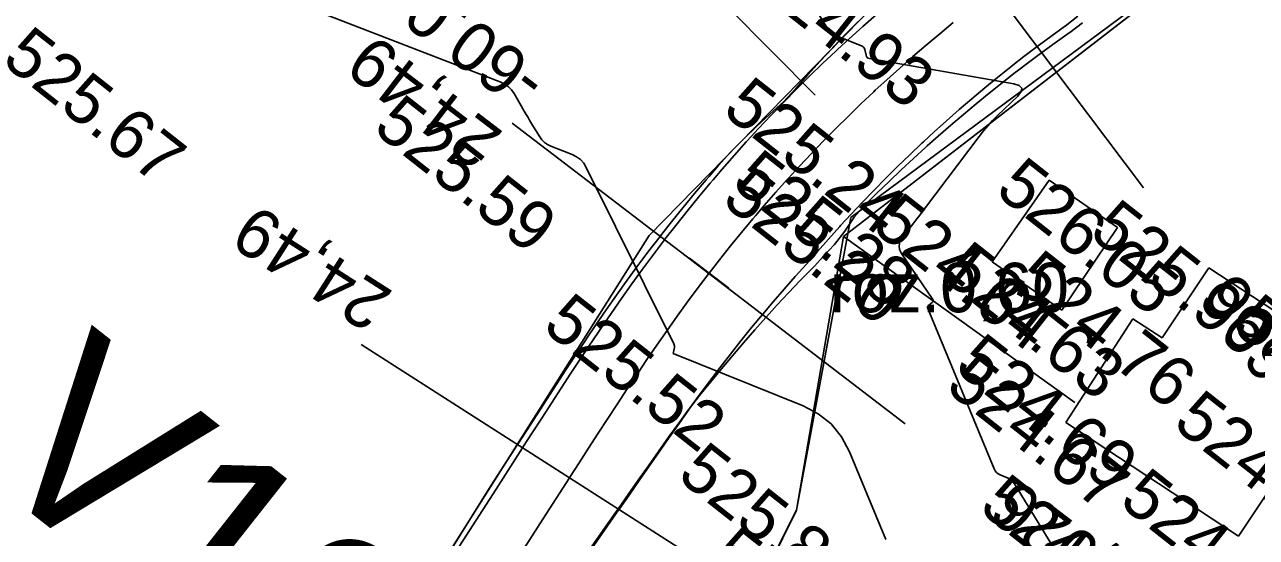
# Model space of a CAD drawing. Extents: x -636600 to -628587, y -1090963 to -1085869.
# Drawn here: x -629806.86 to -629757.08, y -1089790.43 to -1089769.68 of the extents above; entities that cross this region are included whole.
import ezdxf

# ---------------------------------------------------------------- set-up
doc = ezdxf.new("R2010")
doc.units = 0
for name, color, linetype in [('01_PARCELY_NÁVRH_PC', 7, 'Continuous'), ('03_PC_OBJEKTY_NÁVRH', 7, 'Continuous'), ('20', 7, 'Continuous'), ('21', 7, 'Continuous'), ('23', 7, 'Continuous'), ('Ex_Major Contours', 7, 'Continuous'), ('Ex_Minor Contours', 7, 'Continuous'), ('HEKTOMETRY20', 7, 'Continuous'), ('HL_BODY', 7, 'Continuous'), ('koty_vše', 7, 'Continuous'), ('PARCELY_NÁVRH_SILNICE_ŽELEZNICE', 7, 'Continuous'), ('POLOMERY', 7, 'Continuous'), ('popis', 7, 'Continuous'), ('situace_osa', 7, 'Continuous'), ('situace_těleso', 7, 'Continuous'), ('situace_vozovka', 7, 'Continuous'), ('VRCHOLY', 7, 'Continuous')]:
    doc.layers.add(name, color=color, linetype=linetype)

msp = doc.modelspace()

# ---------------------------------------------------------------- linework, layer by layer
at = {"layer": '01_PARCELY_NÁVRH_PC'}
msp.add_lwpolyline([(-629647.363, -1089680.417), (-629666.288, -1089692.668), (-629711.76, -1089728.929), (-629739.767, -1089747.431), (-629770.066, -1089766.37), (-629781.624, -1089778.209), (-629800.275, -1089807.802), (-629798.048, -1089809.483), (-629791.307, -1089814.356), (-629789.014, -1089815.993), (-629775.661, -1089789.328), (-629773.774, -1089778.258), (-629755.349, -1089764.02), (-629715.944, -1089740.02), (-629693.039, -1089722.565), (-629669.229, -1089703.189), (-629636.498, -1089682.368)], dxfattribs=at)
at = {"layer": '20'}
for p, q in [((-629767.761, -1089779.282), (-629765.462, -1089775.97)), ((-629762.699, -1089777.888), (-629765.462, -1089775.97)), ((-629762.699, -1089777.888), (-629764.946, -1089781.236)), ((-629764.946, -1089781.236), (-629767.761, -1089779.282)), ((-629760.893, -1089782.353), (-629759.004, -1089779.517)), ((-629759.004, -1089779.517), (-629753.159, -1089783.377)), ((-629764.781, -1089785.773), (-629762.078, -1089781.588)), ((-629762.078, -1089781.588), (-629760.893, -1089782.353)), ((-629753.159, -1089783.377), (-629757.802, -1089790.375)), ((-629764.781, -1089785.773), (-629757.802, -1089790.375))]:
    msp.add_line(p, q, dxfattribs=at)
at = {"layer": '21'}
for p, q in [((-629755.349, -1089764.02), (-629773.469, -1089777.492)), ((-629773.469, -1089777.492), (-629775.661, -1089789.328)), ((-629775.661, -1089789.328), (-629789.492, -1089816.947))]:
    msp.add_line(p, q, dxfattribs=at)
at = {"layer": '23'}
for p, q in [((-629773.774, -1089778.258), (-629755.349, -1089764.02)), ((-629764.413, -1089784.968), (-629773.774, -1089778.258))]:
    msp.add_line(p, q, dxfattribs=at)
at = {"layer": 'Ex_Major Contours'}
msp.add_lwpolyline([(-629765.206, -1089790.975), (-629766.856, -1089788.257), (-629766.907, -1089788.186), (-629766.967, -1089788.125), (-629767.036, -1089788.074), (-629767.114, -1089788.034), (-629767.443, -1089787.894), (-629767.519, -1089787.853), (-629767.584, -1089787.8), (-629767.636, -1089787.736), (-629767.676, -1089787.659), (-629770.36, -1089781.162), (-629770.37, -1089781.124), (-629770.367, -1089781.09), (-629770.352, -1089781.059), (-629770.324, -1089781.032), (-629770.185, -1089780.93), (-629770.158, -1089780.904), (-629770.146, -1089780.874), (-629770.148, -1089780.843), (-629770.164, -1089780.808), (-629771.418, -1089778.944), (-629771.498, -1089778.784), (-629771.521, -1089778.626), (-629771.488, -1089778.469), (-629771.398, -1089778.314), (-629770.924, -1089777.699), (-629770.806, -1089777.545), (-629770.688, -1089777.391), (-629770.571, -1089777.236), (-629770.454, -1089777.081), (-629768.289, -1089774.208), (-629768.115, -1089773.986), (-629767.932, -1089773.771), (-629767.741, -1089773.563), (-629767.542, -1089773.362), (-629766.729, -1089772.573), (-629766.587, -1089772.395), (-629766.564, -1089772.253), (-629766.662, -1089772.148), (-629766.881, -1089772.081), (-629772.714, -1089771.057), (-629772.766, -1089771.041), (-629772.807, -1089771.013), (-629772.836, -1089770.974), (-629772.855, -1089770.923), (-629772.907, -1089770.695), (-629772.925, -1089770.643), (-629772.953, -1089770.599), (-629772.992, -1089770.564), (-629773.041, -1089770.538), (-629773.952, -1089770.179), (-629774.112, -1089770.101), (-629774.254, -1089770), (-629774.378, -1089769.878), (-629774.482, -1089769.733), (-629777.454, -1089764.884)], dxfattribs=at)
at = {"layer": 'Ex_Minor Contours'}
msp.add_lwpolyline([(-629795.714, -1089768.886), (-629787.61, -1089772.014), (-629787.446, -1089772.093), (-629787.302, -1089772.196), (-629787.179, -1089772.323), (-629787.076, -1089772.473), (-629786.671, -1089773.182), (-629786.594, -1089773.314), (-629786.517, -1089773.445), (-629786.439, -1089773.576), (-629786.36, -1089773.706), (-629786.041, -1089774.226), (-629785.954, -1089774.347), (-629785.851, -1089774.449), (-629785.733, -1089774.533), (-629785.599, -1089774.598), (-629784.731, -1089774.94), (-629784.552, -1089775.03), (-629784.398, -1089775.146), (-629784.268, -1089775.29), (-629784.164, -1089775.461), (-629780.623, -1089782.603), (-629780.609, -1089782.639), (-629780.601, -1089782.675), (-629780.599, -1089782.713), (-629780.604, -1089782.751), (-629780.65, -1089782.983), (-629780.65, -1089782.985), (-629775.403, -1089785.106), (-629774.788, -1089785.424), (-629774.271, -1089785.839), (-629773.852, -1089786.353), (-629773.53, -1089786.965), (-629772.063, -1089790.516)], dxfattribs=at)
at = {"layer": 'HEKTOMETRY20'}
msp.add_lwpolyline([(-629778.403, -1089780.343), (-629779.991, -1089779.126)], dxfattribs=at)
at = {"layer": 'HL_BODY'}
for points in [[(-629767.653, -1089768.292), (-629761.641, -1089776.282)], [(-629779.213, -1089779.755), (-629771.273, -1089785.835)], [(-629784.841, -1089788.017), (-629776.423, -1089793.415)]]:
    msp.add_lwpolyline(points, dxfattribs=at)
at = {"layer": 'PARCELY_NÁVRH_SILNICE_ŽELEZNICE'}
msp.add_lwpolyline([(-629636.498, -1089682.368), (-629669.229, -1089703.189), (-629693.039, -1089722.565), (-629715.944, -1089740.02), (-629755.349, -1089764.02), (-629773.774, -1089778.258), (-629775.661, -1089789.328), (-629789.014, -1089815.993), (-629763.271, -1089834.375), (-629762.496, -1089834.892), (-629746.798, -1089807.362), (-629739.641, -1089797.354), (-629724.72, -1089773.793), (-629704.711, -1089750.564), (-629683.036, -1089730.713), (-629659.95, -1089713.109)], dxfattribs=at)
at = {"layer": 'POLOMERY'}
for points in [[(-629779.213, -1089779.755), (-629787.152, -1089773.675)], [(-629784.841, -1089788.017), (-629793.259, -1089782.619)]]:
    msp.add_lwpolyline(points, dxfattribs=at)
at = {"layer": 'situace_osa'}
msp.add_lwpolyline([(-629769.332, -1089769.603), (-629769.881, -1089770.053), (-629770.425, -1089770.509), (-629770.963, -1089770.972), (-629771.496, -1089771.441), (-629772.023, -1089771.917), (-629772.482, -1089772.34), (-629772.545, -1089772.399), (-629773.061, -1089772.887), (-629773.571, -1089773.38), (-629774.075, -1089773.88), (-629774.573, -1089774.386), (-629775.065, -1089774.898), (-629775.551, -1089775.415), (-629775.994, -1089775.897), (-629776.031, -1089775.939), (-629776.505, -1089776.467), (-629776.972, -1089777.002), (-629777.324, -1089777.413), (-629777.433, -1089777.542), (-629777.888, -1089778.087), (-629778.336, -1089778.638), (-629778.778, -1089779.194), (-629779.197, -1089779.734), (-629779.213, -1089779.755), (-629779.644, -1089780.324), (-629780.068, -1089780.899), (-629780.487, -1089781.477), (-629780.901, -1089782.06), (-629781.309, -1089782.646), (-629781.713, -1089783.235), (-629782.098, -1089783.806), (-629782.113, -1089783.827), (-629782.509, -1089784.421), (-629782.902, -1089785.018), (-629783.293, -1089785.615), (-629783.682, -1089786.215), (-629784.069, -1089786.815), (-629784.455, -1089787.416), (-629784.827, -1089787.995), (-629784.841, -1089788.017), (-629785.915, -1089789.693), (-629787.526, -1089792.204)], dxfattribs=at)
at = {"layer": 'situace_těleso'}
for points in [[(-629789.597, -1089790.876), (-629788.014, -1089788.347), (-629786.939, -1089786.671), (-629786.925, -1089786.65), (-629786.553, -1089786.069), (-629786.166, -1089785.465), (-629785.776, -1089784.86), (-629785.384, -1089784.254), (-629784.989, -1089783.648), (-629784.59, -1089783.042), (-629784.186, -1089782.435), (-629784.172, -1089782.414), (-629783.778, -1089781.83), (-629783.365, -1089781.225), (-629782.944, -1089780.624), (-629782.514, -1089780.026), (-629782.077, -1089779.43), (-629781.633, -1089778.837), (-629781.181, -1089778.248), (-629781.164, -1089778.227), (-629780.724, -1089777.667), (-629780.26, -1089777.091), (-629779.79, -1089776.521), (-629779.313, -1089775.956), (-629779.198, -1089775.822), (-629778.829, -1089775.397), (-629778.339, -1089774.844), (-629777.814, -1089774.323), (-629777.772, -1089774.282), (-629777.28, -1089773.811), (-629776.741, -1089773.305), (-629776.196, -1089772.806), (-629775.692, -1089772.269), (-629775.204, -1089771.714), (-629774.708, -1089771.166), (-629774.205, -1089770.623), (-629774.143, -1089770.558), (-629773.694, -1089770.086), (-629773.174, -1089769.559)], [(-629764.108, -1089769.607), (-629764.627, -1089770.003), (-629764.653, -1089770.021), (-629765.207, -1089770.416), (-629765.755, -1089770.815), (-629766.294, -1089771.218), (-629766.741, -1089771.559), (-629766.829, -1089771.626), (-629767.359, -1089772.04), (-629767.885, -1089772.46), (-629768.407, -1089772.885), (-629768.924, -1089773.316), (-629769.436, -1089773.753), (-629769.943, -1089774.196), (-629770.385, -1089774.59), (-629770.446, -1089774.644), (-629770.944, -1089775.098), (-629771.437, -1089775.558), (-629771.925, -1089776.023), (-629772.409, -1089776.493), (-629772.887, -1089776.969), (-629773.336, -1089777.472), (-629773.682, -1089777.996), (-629773.708, -1089778.044), (-629774.127, -1089778.572), (-629774.587, -1089779.064), (-629774.933, -1089779.442), (-629775.046, -1089779.556), (-629775.517, -1089780.04), (-629775.984, -1089780.529), (-629776.445, -1089781.024), (-629776.885, -1089781.507), (-629776.901, -1089781.525), (-629777.356, -1089782.035), (-629777.807, -1089782.553), (-629778.255, -1089783.076), (-629778.701, -1089783.606), (-629779.143, -1089784.142), (-629779.584, -1089784.683), (-629779.995, -1089785.218), (-629780.009, -1089785.239), (-629780.406, -1089785.815), (-629780.809, -1089786.391), (-629781.216, -1089786.967), (-629781.622, -1089787.547), (-629782.028, -1089788.129), (-629782.434, -1089788.713), (-629782.826, -1089789.278), (-629782.841, -1089789.299), (-629783.978, -1089790.935)]]:
    msp.add_lwpolyline(points, dxfattribs=at)
at = {"layer": 'situace_vozovka'}
for points in [[(-629772.44, -1089769.275), (-629772.993, -1089769.762), (-629773.54, -1089770.255), (-629774.016, -1089770.694), (-629774.081, -1089770.755), (-629774.617, -1089771.261), (-629775.146, -1089771.773), (-629775.669, -1089772.292), (-629776.186, -1089772.817), (-629776.696, -1089773.348), (-629777.201, -1089773.885), (-629777.659, -1089774.385), (-629777.698, -1089774.428), (-629778.19, -1089774.976), (-629778.675, -1089775.531), (-629779.04, -1089775.957), (-629779.153, -1089776.091), (-629779.625, -1089776.657), (-629780.09, -1089777.228), (-629780.548, -1089777.805), (-629780.983, -1089778.366), (-629780.999, -1089778.387), (-629781.446, -1089778.977), (-629781.885, -1089779.571), (-629782.316, -1089780.167), (-629782.741, -1089780.766), (-629783.16, -1089781.367), (-629783.573, -1089781.97), (-629783.966, -1089782.552), (-629783.981, -1089782.573), (-629784.384, -1089783.178), (-629784.783, -1089783.783), (-629785.179, -1089784.388), (-629785.571, -1089784.993), (-629785.961, -1089785.597), (-629786.349, -1089786.201), (-629786.721, -1089786.781), (-629786.735, -1089786.803), (-629787.809, -1089788.479), (-629789.42, -1089790.99)], [(-629772.44, -1089769.275), (-629772.993, -1089769.762), (-629773.54, -1089770.255), (-629774.016, -1089770.694), (-629774.081, -1089770.755), (-629774.617, -1089771.261), (-629775.146, -1089771.773), (-629775.669, -1089772.292), (-629776.186, -1089772.817), (-629776.696, -1089773.348), (-629777.201, -1089773.885), (-629777.659, -1089774.385), (-629777.698, -1089774.428), (-629778.19, -1089774.976), (-629778.675, -1089775.531), (-629779.04, -1089775.957), (-629779.153, -1089776.091), (-629779.625, -1089776.657), (-629780.09, -1089777.228), (-629780.548, -1089777.805), (-629780.983, -1089778.366), (-629780.999, -1089778.387), (-629781.446, -1089778.977), (-629781.885, -1089779.571), (-629782.316, -1089780.167), (-629782.741, -1089780.766), (-629783.16, -1089781.367), (-629783.573, -1089781.97), (-629783.966, -1089782.552), (-629783.981, -1089782.573), (-629784.384, -1089783.178), (-629784.783, -1089783.783), (-629785.179, -1089784.388), (-629785.571, -1089784.993), (-629785.961, -1089785.597), (-629786.349, -1089786.201), (-629786.721, -1089786.781), (-629786.735, -1089786.803), (-629787.809, -1089788.479), (-629789.42, -1089790.99)], [(-629764.296, -1089769.341), (-629764.814, -1089769.743), (-629764.839, -1089769.761), (-629765.393, -1089770.163), (-629765.94, -1089770.569), (-629766.478, -1089770.979), (-629766.924, -1089771.327), (-629767.011, -1089771.395), (-629767.539, -1089771.818), (-629768.062, -1089772.246), (-629768.58, -1089772.681), (-629769.093, -1089773.122), (-629769.6, -1089773.569), (-629770.102, -1089774.022), (-629770.539, -1089774.425), (-629770.599, -1089774.481), (-629771.09, -1089774.946), (-629771.576, -1089775.416), (-629772.056, -1089775.892), (-629772.531, -1089776.374), (-629773, -1089776.861), (-629773.463, -1089777.354), (-629773.884, -1089777.813), (-629773.92, -1089777.853), (-629774.371, -1089778.356), (-629774.816, -1089778.865), (-629775.151, -1089779.257), (-629775.26, -1089779.375), (-629775.715, -1089779.877), (-629776.165, -1089780.384), (-629776.608, -1089780.896), (-629777.03, -1089781.396), (-629777.046, -1089781.414), (-629777.481, -1089781.942), (-629777.911, -1089782.476), (-629778.338, -1089783.017), (-629778.761, -1089783.564), (-629779.181, -1089784.116), (-629779.598, -1089784.674), (-629779.997, -1089785.216), (-629780.012, -1089785.237), (-629780.424, -1089785.803), (-629780.835, -1089786.374), (-629781.245, -1089786.949), (-629781.653, -1089787.526), (-629782.062, -1089788.107), (-629782.47, -1089788.69), (-629782.865, -1089789.253), (-629782.88, -1089789.275), (-629784.021, -1089790.908)], [(-629764.296, -1089769.341), (-629764.814, -1089769.743), (-629764.839, -1089769.761), (-629765.393, -1089770.163), (-629765.94, -1089770.569), (-629766.478, -1089770.979), (-629766.924, -1089771.327), (-629767.011, -1089771.395), (-629767.539, -1089771.818), (-629768.062, -1089772.246), (-629768.58, -1089772.681), (-629769.093, -1089773.122), (-629769.6, -1089773.569), (-629770.102, -1089774.022), (-629770.539, -1089774.425), (-629770.599, -1089774.481), (-629771.09, -1089774.946), (-629771.576, -1089775.416), (-629772.056, -1089775.892), (-629772.531, -1089776.374), (-629773, -1089776.861), (-629773.463, -1089777.354), (-629773.884, -1089777.813), (-629773.92, -1089777.853), (-629774.371, -1089778.356), (-629774.816, -1089778.865), (-629775.151, -1089779.257), (-629775.26, -1089779.375), (-629775.715, -1089779.877), (-629776.165, -1089780.384), (-629776.608, -1089780.896), (-629777.03, -1089781.396), (-629777.046, -1089781.414), (-629777.481, -1089781.942), (-629777.911, -1089782.476), (-629778.338, -1089783.017), (-629778.761, -1089783.564), (-629779.181, -1089784.116), (-629779.598, -1089784.674), (-629779.997, -1089785.216), (-629780.012, -1089785.237), (-629780.424, -1089785.803), (-629780.835, -1089786.374), (-629781.245, -1089786.949), (-629781.653, -1089787.526), (-629782.062, -1089788.107), (-629782.47, -1089788.69), (-629782.865, -1089789.253), (-629782.88, -1089789.275), (-629784.021, -1089790.908)]]:
    msp.add_lwpolyline(points, dxfattribs=at)
at = {"layer": 'VRCHOLY'}
msp.add_lwpolyline([(-629774.912, -1089772.533), (-629788.994, -1089758.331)], dxfattribs=at)

# ---------------------------------------------------------------- texts
at = {"layer": '03_PC_OBJEKTY_NÁVRH'}
msp.add_text('V12', height=7.5, rotation=321.7265, dxfattribs=at).set_placement((-629808.831, -1089787.684))
at = {"layer": 'HL_BODY'}
for s, rotation, p in [('PK1+503,696', 126.9624, (-629748.106, -1089792.605)), ('KP1+520,026', 142.556, (-629753.85, -1089797.918))]:
    msp.add_text(s, height=2, rotation=rotation, dxfattribs=at).set_placement(p)
at = {"layer": 'koty_vše'}
for s, p in [('524.93', (-629777.561, -1089768.111)), ('525.67', (-629807.845, -1089771.208)), ('525.24', (-629778.723, -1089773.245)), ('525.59', (-629792.841, -1089773.964)), ('525.28', (-629778.355, -1089776.184)), ('526.05', (-629767.696, -1089776.493)), ('525.20', (-629778.747, -1089776.881)), ('524.64', (-629772.69, -1089777.941)), ('525.99', (-629763.902, -1089778.2)), ('524.63', (-629769.875, -1089779.894)), ('524.76', (-629767.007, -1089780.247)), ('525.52', (-629785.993, -1089781.991)), ('525.90', (-629758.119, -1089782.011)), ('524.69', (-629769.348, -1089783.622)), ('524.67', (-629769.71, -1089784.432)), ('524.73', (-629760.517, -1089785.914)), ('525.83', (-629780.547, -1089788.02)), ('524.52', (-629762.687, -1089789.068)), ('524.82', (-629768.355, -1089789.309)), ('525.79', (-629779.262, -1089791.416))]:
    msp.add_text(s, height=2, rotation=321.7265, dxfattribs=at).set_placement(p)
at = {"layer": 'POLOMERY'}
for s, rotation, p in [('-60,00', 142.556, (-629785.632, -1089771.69)), ('24,49', 142.556, (-629787.456, -1089774.072)), ('24,49', 147.3306, (-629791.909, -1089780.515))]:
    msp.add_text(s, height=2, rotation=rotation, dxfattribs=at).set_placement(p)
at = {"layer": 'popis'}
msp.add_text('roz.0,60', height=2, dxfattribs=at).set_placement((-629774.32, -1089781.319))

doc.saveas('drawing.dxf')
